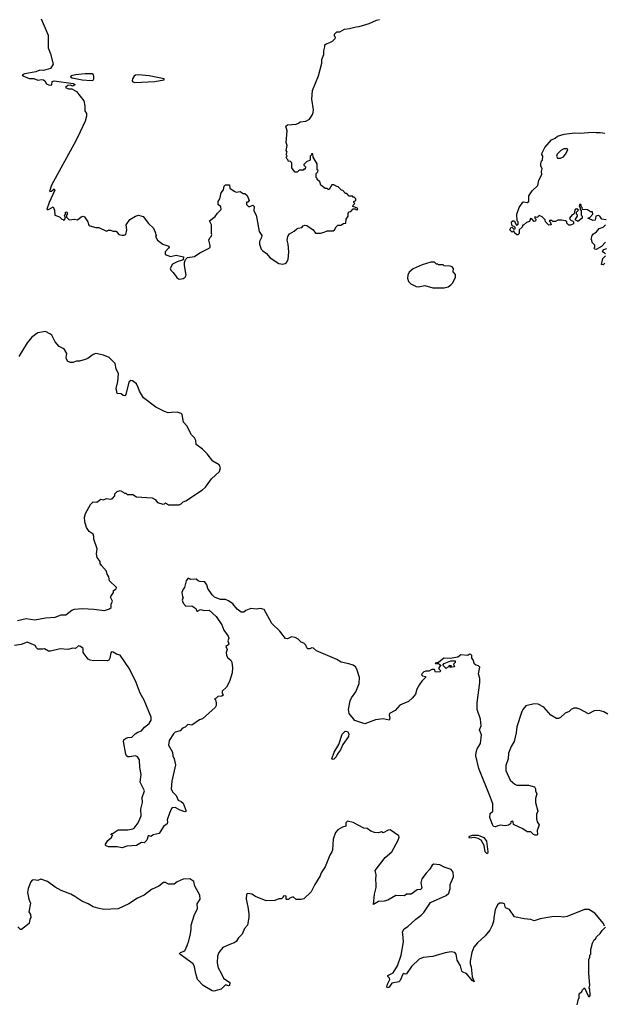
# Model space of a CAD drawing. Extents: x 2220520 to 2384350, y 721165 to 893491.
# Tile 300 of 315: x 2349548 to 2355588, y 838738 to 848915. Entities that reach past the tile are written whole.
import ezdxf

# ---------------------------------------------------------------- set-up
doc = ezdxf.new("R2010")
doc.units = 0

msp = doc.modelspace()

# ---------------------------------------------------------------- linework, layer by layer
at = {"layer": '0CON20XD'}
for points in [[(2349771, 848925), (2349842, 848755), (2349840, 848625), (2349867, 848563), (2349892, 848455), (2349865, 848410), (2349795, 848391), (2349757, 848393), (2349715, 848376), (2349600, 848355), (2349573, 848345), (2349580, 848335), (2349645, 848309), (2349695, 848306), (2349735, 848291), (2349775, 848297), (2349795, 848293), (2349807, 848285), (2349824, 848254), (2349855, 848237), (2349879, 848241), (2349884, 848275), (2349905, 848283), (2350100, 848255), (2350120, 848245), (2350095, 848229), (2350068, 848238), (2350044, 848236), (2350022, 848215), (2350052, 848202), (2350085, 848202), (2350133, 848173), (2350210, 848075), (2350222, 848022), (2350221, 847975), (2350237, 847945), (2350237, 847917), (2350223, 847867), (2350173, 847757), (2350128, 847662), (2349877, 847205), (2349855, 847140), (2349875, 847142), (2349905, 847168), (2349912, 847155), (2349852, 847025), (2349828, 846958), (2349832, 846952), (2349845, 846953), (2349895, 846980), (2349908, 846945), (2349910, 846895), (2349958, 846878), (2349982, 846852), (2349995, 846850), (2350005, 846840), (2350020, 846865), (2350010, 846895), (2350020, 846905), (2350020, 846925), (2350035, 846930), (2350040, 846905), (2350030, 846895), (2350030, 846875), (2350058, 846848), (2350115, 846852), (2350145, 846848), (2350181, 846879), (2350205, 846884), (2350217, 846877), (2350253, 846825), (2350263, 846793), (2350273, 846783), (2350335, 846767), (2350365, 846767), (2350445, 846730), (2350465, 846740), (2350485, 846740), (2350515, 846728), (2350545, 846730), (2350573, 846695), (2350608, 846688), (2350625, 846687), (2350644, 846696), (2350656, 846745), (2350648, 846795), (2350685, 846851), (2350744, 846886), (2350775, 846896), (2350825, 846880), (2350879, 846809), (2350931, 846761), (2350949, 846719), (2350958, 846685), (2350952, 846675), (2350970, 846635), (2351026, 846596), (2351090, 846575), (2351092, 846565), (2351086, 846555), (2351050, 846515), (2351050, 846490), (2351105, 846467), (2351165, 846483), (2351240, 846465), (2351238, 846432), (2351175, 846412), (2351125, 846388), (2351102, 846345), (2351108, 846325), (2351135, 846302), (2351172, 846252), (2351187, 846237), (2351203, 846233), (2351235, 846239), (2351256, 846255), (2351268, 846275), (2351252, 846375), (2351252, 846405), (2351262, 846438), (2351283, 846457), (2351355, 846468), (2351408, 846505), (2351504, 846555), (2351514, 846565), (2351517, 846583), (2351502, 846638), (2351511, 846659), (2351527, 846675), (2351532, 846695), (2351528, 846705), (2351528, 846795), (2351510, 846835), (2351569, 846881), (2351590, 846915), (2351630, 846955), (2351625, 846980), (2351600, 847005), (2351600, 847035), (2351617, 847063), (2351630, 847125), (2351652, 847158), (2351660, 847195), (2351675, 847210), (2351715, 847210), (2351720, 847175), (2351762, 847142), (2351785, 847132), (2351825, 847140), (2351855, 847120), (2351875, 847120), (2351898, 847098), (2351920, 847045), (2351905, 847030), (2351892, 847028), (2351890, 847005), (2351913, 846983), (2351927, 846983), (2351955, 847000), (2351970, 846985), (2351968, 846938), (2351990, 846895), (2351999, 846859), (2352021, 846725), (2352048, 846685), (2352046, 846664), (2352026, 846624), (2352026, 846595), (2352044, 846545), (2352060, 846525), (2352098, 846498), (2352136, 846455), (2352225, 846396), (2352265, 846389), (2352292, 846395), (2352306, 846405), (2352320, 846435), (2352329, 846515), (2352322, 846595), (2352310, 846635), (2352318, 846675), (2352335, 846702), (2352385, 846728), (2352410, 846755), (2352425, 846762)], [(2352425, 846762), (2352462, 846768), (2352477, 846783), (2352495, 846790), (2352515, 846789), (2352580, 846745), (2352605, 846710), (2352655, 846708), (2352695, 846718), (2352725, 846732), (2352785, 846733), (2352802, 846745), (2352818, 846775), (2352835, 846790), (2352867, 846793), (2352895, 846810), (2352918, 846812), (2352920, 846855), (2352940, 846885), (2352940, 846915), (2352952, 846928), (2352968, 846932), (2352995, 846960), (2353015, 846960), (2353025, 846950), (2353040, 846955), (2353038, 846968), (2352990, 846985), (2352992, 846998), (2353010, 847015), (2353000, 847025), (2353000, 847035), (2353020, 847045), (2353020, 847065), (2353005, 847080), (2352995, 847080), (2352985, 847090), (2352952, 847092), (2352928, 847118), (2352915, 847120), (2352885, 847150), (2352872, 847152), (2352838, 847188), (2352825, 847190), (2352795, 847210), (2352772, 847208), (2352745, 847160), (2352735, 847160), (2352725, 847170), (2352705, 847170), (2352660, 847205), (2352648, 847238), (2352620, 847265), (2352620, 847275), (2352610, 847285), (2352610, 847325), (2352628, 847342), (2352630, 847355), (2352620, 847365), (2352620, 847425), (2352580, 847495), (2352578, 847528), (2352562, 847528), (2352560, 847515), (2352550, 847505), (2352550, 847465), (2352510, 847445), (2352482, 847418), (2352482, 847412), (2352500, 847395), (2352498, 847372), (2352485, 847370), (2352475, 847360), (2352435, 847360), (2352415, 847340), (2352395, 847340), (2352372, 847362), (2352360, 847385), (2352360, 847435), (2352345, 847450), (2352322, 847452), (2352320, 847465), (2352310, 847475), (2352302, 847495), (2352310, 847505), (2352302, 847525), (2352310, 847545), (2352300, 847565), (2352310, 847615), (2352302, 847645), (2352310, 847765), (2352297, 847815), (2352315, 847830), (2352405, 847837), (2352430, 847845), (2352445, 847860), (2352505, 847868), (2352543, 847887), (2352571, 847929), (2352580, 847955), (2352583, 847985), (2352567, 848095), (2352574, 848185), (2352636, 848334), (2352669, 848465), (2352668, 848505), (2352691, 848555), (2352691, 848595), (2352702, 848635), (2352700, 848655), (2352713, 848667), (2352752, 848678), (2352780, 848695), (2352808, 848722), (2352810, 848735), (2352800, 848745), (2352800, 848765), (2352825, 848790), (2352855, 848790), (2352903, 848817), (2352955, 848823), (2353025, 848842), (2353056, 848844), (2353160, 848875), (2353235, 848912), (2353265, 848918)], [(2350285, 848286), (2350305, 848290), (2350315, 848305), (2350315, 848328), (2350310, 848345), (2350295, 848355), (2350225, 848355), (2350123, 848345), (2350080, 848335), (2350071, 848325), (2350091, 848315), (2350194, 848295), (2350285, 848286)], [(2350737, 848267), (2350945, 848275), (2351037, 848293), (2351042, 848295), (2351040, 848305), (2350885, 848334), (2350775, 848345), (2350745, 848341), (2350729, 848331), (2350712, 848305), (2350708, 848285), (2350715, 848273), (2350737, 848267)], [(2355608, 846848), (2355562, 846852), (2355543, 846883), (2355525, 846892), (2355500, 846885), (2355495, 846842), (2355465, 846840), (2355458, 846848), (2355422, 846862), (2355422, 846868), (2355438, 846872), (2355470, 846905), (2355468, 846928), (2355445, 846930), (2355415, 846950), (2355362, 846952), (2355360, 846975), (2355350, 846985), (2355348, 846998), (2355335, 847010), (2355330, 846985), (2355340, 846975), (2355340, 846955), (2355350, 846945), (2355350, 846895), (2355360, 846885), (2355360, 846865), (2355315, 846830), (2355308, 846838), (2355292, 846842), (2355290, 846855), (2355310, 846885), (2355310, 846895), (2355300, 846905), (2355300, 846925), (2355320, 846945), (2355305, 846960), (2355292, 846958), (2355283, 846947), (2355278, 846912), (2355268, 846902), (2355255, 846900), (2355230, 846865), (2355232, 846852), (2355245, 846840), (2355258, 846838), (2355270, 846825), (2355270, 846805), (2355238, 846792), (2355222, 846792), (2355202, 846812), (2355200, 846825), (2355188, 846838), (2355145, 846842), (2355108, 846842), (2355085, 846830), (2355055, 846830), (2355045, 846840), (2355025, 846840), (2355020, 846835), (2355030, 846825), (2355040, 846795), (2355015, 846793), (2354980, 846825), (2354978, 846848), (2354948, 846878), (2354915, 846890), (2354895, 846870), (2354872, 846878), (2354870, 846865), (2354880, 846855), (2354877, 846833), (2354865, 846830), (2354838, 846858), (2354825, 846860), (2354815, 846830), (2354785, 846820), (2354755, 846790), (2354745, 846790), (2354738, 846772), (2354708, 846742), (2354710, 846705), (2354695, 846690), (2354685, 846690), (2354662, 846712), (2354658, 846728), (2354645, 846730), (2354635, 846720), (2354612, 846745), (2354625, 846770), (2354638, 846768), (2354655, 846750), (2354668, 846752), (2354668, 846768), (2354658, 846778), (2354642, 846782), (2354633, 846793), (2354630, 846825), (2354643, 846837), (2354657, 846837), (2354682, 846792), (2354698, 846802), (2354698, 846825), (2354688, 846838), (2354684, 846905), (2354710, 846975), (2354745, 847028), (2354755, 847032), (2354793, 847027), (2354810, 847035), (2354810, 847095), (2354843, 847145), (2354900, 847200), (2354912, 847255), (2354943, 847315), (2354940, 847345), (2354947, 847375), (2354932, 847405), (2354931, 847425), (2354940, 847455), (2354950, 847465), (2354952, 847505), (2354943, 847523), (2354945, 847539), (2354975, 847594), (2355042, 847675), (2355080, 847690), (2355105, 847710), (2355175, 847732), (2355285, 847747), (2355332, 847742), (2355474, 847754), (2355505, 847748), (2355545, 847751), (2355595, 847744)], [(2355135, 847483), (2355165, 847498), (2355188, 847525), (2355208, 847565), (2355210, 847575), (2355205, 847580), (2355171, 847579), (2355140, 847565), (2355100, 847525), (2355093, 847505), (2355104, 847484), (2355135, 847483)], [(2355600, 846615), (2355558, 846572), (2355505, 846540), (2355492, 846542), (2355480, 846555), (2355490, 846565), (2355490, 846585), (2355462, 846612), (2355460, 846635), (2355452, 846645), (2355462, 846685), (2355477, 846703), (2355509, 846721), (2355534, 846756), (2355575, 846772), (2355600, 846795)], [(2355600, 846495), (2355570, 846515), (2355573, 846527), (2355585, 846540), (2355615, 846550)], [(2355595, 846400), (2355575, 846380), (2355560, 846385), (2355573, 846447), (2355600, 846475)], [(2353815, 846143), (2353935, 846144), (2353975, 846154), (2354002, 846175), (2354022, 846195), (2354052, 846255), (2354052, 846282), (2354028, 846308), (2354030, 846345), (2354015, 846360), (2353997, 846367), (2353935, 846372), (2353925, 846380), (2353875, 846380), (2353868, 846388), (2353855, 846390), (2353835, 846410), (2353795, 846410), (2353705, 846380), (2353615, 846339), (2353573, 846307), (2353558, 846275), (2353554, 846245), (2353565, 846210), (2353590, 846185), (2353645, 846158), (2353665, 846154), (2353733, 846167), (2353815, 846143)], [(2349525, 842704), (2349615, 842726), (2349705, 842711), (2349815, 842734), (2349915, 842741), (2349975, 842763), (2350025, 842764), (2350085, 842812), (2350113, 842823), (2350195, 842828), (2350315, 842823), (2350425, 842809), (2350475, 842827), (2350491, 842839), (2350492, 842875), (2350506, 842905), (2350487, 842945), (2350488, 842955), (2350517, 842993), (2350518, 843015), (2350546, 843034), (2350547, 843045), (2350477, 843115), (2350470, 843155), (2350451, 843185), (2350443, 843215), (2350392, 843275), (2350380, 843295), (2350380, 843315), (2350348, 843355), (2350342, 843395), (2350347, 843445), (2350313, 843545), (2350313, 843575), (2350305, 843598), (2350266, 843626), (2350238, 843668), (2350221, 843725), (2350217, 843775), (2350229, 843811), (2350280, 843905), (2350305, 843933), (2350345, 843930), (2350385, 843958), (2350415, 843952), (2350444, 843966), (2350485, 843960), (2350505, 843968), (2350530, 843995), (2350530, 844015), (2350555, 844040), (2350585, 844048), (2350635, 844020), (2350645, 844020), (2350658, 844008), (2350715, 844007), (2350755, 843982), (2350915, 843972), (2350946, 843956), (2350972, 843925), (2351025, 843908), (2351045, 843910), (2351055, 843920), (2351085, 843900), (2351195, 843900), (2351215, 843910), (2351238, 843932), (2351265, 843941), (2351436, 844055), (2351469, 844085), (2351530, 844170), (2351613, 844245), (2351623, 844285), (2351607, 844315), (2351542, 844352), (2351485, 844429), (2351435, 844476), (2351370, 844525), (2351368, 844565), (2351355, 844592), (2351324, 844624), (2351276, 844716), (2351239, 844755), (2351226, 844836), (2351215, 844846), (2351175, 844858), (2351115, 844854), (2351083, 844853), (2351044, 844864), (2350955, 844912), (2350827, 845007), (2350784, 845075), (2350773, 845115), (2350755, 845150), (2350714, 845184), (2350695, 845186), (2350675, 845170), (2350645, 845040), (2350635, 845028), (2350615, 845030), (2350595, 845048), (2350555, 845050), (2350543, 845105), (2350563, 845177), (2350570, 845255), (2350546, 845305), (2350535, 845362), (2350472, 845425), (2350415, 845449), (2350335, 845464), (2350305, 845454), (2350250, 845415), (2350225, 845404), (2350165, 845387), (2350135, 845387), (2350095, 845371), (2350071, 845371), (2350045, 845383), (2350032, 845405), (2350028, 845425), (2350036, 845465), (2350011, 845505), (2349998, 845518), (2349956, 845536), (2349915, 845585), (2349879, 845655), (2349860, 845670), (2349815, 845691), (2349735, 845677), (2349672, 845635), (2349624, 845576), (2349540, 845435)], [(2353021, 841969), (2353054, 842055), (2353058, 842115), (2353032, 842202), (2353017, 842225), (2352995, 842243), (2352949, 842259), (2352870, 842275), (2352825, 842302), (2352613, 842393), (2352585, 842420), (2352565, 842422), (2352545, 842412), (2352525, 842412), (2352514, 842424), (2352505, 842450), (2352485, 842470), (2352455, 842480), (2352425, 842512), (2352395, 842528), (2352355, 842537), (2352315, 842517), (2352295, 842518), (2352234, 842594), (2352154, 842674), (2352075, 842818), (2352035, 842828), (2351995, 842822), (2351935, 842828), (2351883, 842807), (2351865, 842792), (2351835, 842792), (2351794, 842824), (2351749, 842879), (2351705, 842908), (2351675, 842922), (2351624, 842924), (2351562, 842945), (2351535, 842972), (2351492, 843035), (2351482, 843075), (2351460, 843105), (2351408, 843108), (2351390, 843115), (2351372, 843132), (2351315, 843130), (2351295, 843140), (2351285, 843140), (2351268, 843115), (2351252, 843048), (2351235, 843030), (2351222, 842995), (2351230, 842955), (2351238, 842945), (2351228, 842915), (2351238, 842885), (2351265, 842852), (2351327, 842857), (2351368, 842828), (2351375, 842810), (2351385, 842802), (2351415, 842818), (2351455, 842808), (2351505, 842812), (2351578, 842745), (2351635, 842660), (2351657, 842605), (2351701, 842545), (2351707, 842523), (2351698, 842495), (2351710, 842465), (2351706, 842454), (2351678, 842435), (2351692, 842405), (2351682, 842375), (2351683, 842347), (2351694, 842324), (2351728, 842295), (2351738, 842275), (2351748, 842215), (2351742, 842165), (2351716, 842075), (2351684, 842016), (2351638, 841975), (2351638, 841958), (2351650, 841935), (2351635, 841922), (2351595, 841918), (2351578, 841902), (2351560, 841895), (2351570, 841885), (2351578, 841855), (2351577, 841825), (2351567, 841805), (2351435, 841690), (2351405, 841680), (2351325, 841623), (2351285, 841629), (2351256, 841604), (2351229, 841591), (2351204, 841566), (2351155, 841551), (2351136, 841535), (2351092, 841465), (2351086, 841415), (2351125, 841345), (2351131, 841305), (2351144, 841275), (2351159, 841215), (2351119, 841045), (2351111, 840965), (2351126, 840936), (2351164, 840895), (2351185, 840847), (2351215, 840833), (2351235, 840817), (2351267, 840733), (2351255, 840728), (2351205, 840746), (2351155, 840774), (2351125, 840770), (2351115, 840762), (2351096, 840714), (2351073, 840645), (2351076, 840625), (2351070, 840605), (2351033, 840575), (2350988, 840505), (2350925, 840490), (2350905, 840472), (2350885, 840480), (2350875, 840478), (2350862, 840435), (2350835, 840408), (2350805, 840412), (2350755, 840379), (2350705, 840377), (2350655, 840373), (2350605, 840354), (2350555, 840367), (2350465, 840367), (2350440, 840375), (2350430, 840385), (2350457, 840433), (2350500, 840465), (2350500, 840475), (2350510, 840485), (2350490, 840495), (2350500, 840505), (2350515, 840508), (2350565, 840541), (2350665, 840541), (2350715, 840551), (2350730, 840560), (2350770, 840615), (2350802, 840685), (2350800, 840755), (2350816, 840824), (2350813, 840875), (2350838, 840945), (2350791, 841035), (2350802, 841115), (2350788, 841185), (2350786, 841265), (2350765, 841295), (2350745, 841308), (2350685, 841295), (2350665, 841297), (2350652, 841305), (2350643, 841325), (2350621, 841455), (2350625, 841472), (2350641, 841485), (2350665, 841495), (2350705, 841498), (2350742, 841535), (2350769, 841551), (2350805, 841564), (2350838, 841602), (2350885, 841640), (2350906, 841674), (2350905, 841706), (2350835, 841882), (2350791, 841955), (2350752, 842065), (2350682, 842205), (2350585, 842348), (2350548, 842358), (2350515, 842378), (2350495, 842380), (2350488, 842372), (2350480, 842315), (2350470, 842295), (2350455, 842290), (2350405, 842293), (2350315, 842288), (2350275, 842294), (2350255, 842304), (2350204, 842375), (2350203, 842415), (2350175, 842437), (2350155, 842442), (2350125, 842417), (2350095, 842420), (2350045, 842407), (2349965, 842414), (2349865, 842388), (2349845, 842389), (2349805, 842412), (2349785, 842408), (2349735, 842410), (2349722, 842422), (2349708, 842448), (2349625, 842480), (2349564, 842456), (2349495, 842446)], [(2355625, 841737), (2355585, 841761), (2355536, 841776), (2355485, 841771), (2355425, 841741), (2355335, 841789), (2355305, 841799), (2355275, 841799), (2355247, 841785), (2355225, 841764), (2355184, 841746), (2355135, 841703), (2355115, 841694), (2355095, 841693), (2355035, 841728), (2354965, 841811), (2354905, 841842), (2354865, 841844), (2354776, 841824), (2354746, 841785), (2354734, 841756), (2354683, 841605), (2354677, 841543), (2354658, 841455), (2354626, 841404), (2354599, 841335), (2354594, 841275), (2354570, 841205), (2354571, 841155), (2354616, 841056), (2354665, 841014), (2354686, 841004), (2354805, 841003), (2354866, 840986), (2354878, 840965), (2354878, 840945), (2354890, 840915), (2354878, 840865), (2354878, 840825), (2354900, 840735), (2354888, 840705), (2354888, 840655), (2354894, 840625), (2354914, 840594), (2354896, 840535), (2354899, 840495), (2354894, 840486), (2354875, 840487), (2354856, 840495), (2354830, 840520), (2354790, 840520), (2354745, 840551), (2354650, 840595), (2354648, 840625), (2354635, 840630), (2354622, 840625), (2354618, 840602), (2354599, 840591), (2354565, 840584), (2354515, 840590), (2354488, 840582), (2354465, 840572), (2354445, 840577), (2354432, 840595), (2354405, 840670), (2354408, 840712), (2354437, 840735), (2354435, 840810), (2354414, 840875), (2354291, 841175), (2354261, 841305), (2354264, 841344), (2354275, 841378), (2354309, 841435), (2354320, 841525), (2354300, 841575), (2354316, 841615), (2354309, 841685), (2354274, 841785), (2354274, 841854), (2354302, 842065), (2354302, 842105), (2354290, 842155), (2354302, 842222), (2354287, 842237), (2354263, 842243), (2354248, 842255), (2354235, 842300), (2354220, 842315), (2354218, 842345), (2354210, 842355), (2354195, 842358), (2354178, 842342), (2354105, 842350), (2354075, 842328), (2354055, 842322), (2353995, 842312), (2353930, 842315), (2353875, 842270), (2353840, 842265), (2353845, 842260), (2353875, 842260), (2353885, 842250), (2353898, 842248), (2353880, 842215), (2353880, 842205), (2353900, 842185), (2353890, 842175), (2353845, 842170), (2353835, 842200), (2353805, 842200), (2353775, 842180), (2353745, 842182), (2353722, 842175), (2353702, 842155), (2353700, 842145), (2353710, 842135), (2353740, 842125), (2353742, 842115), (2353702, 842078), (2353678, 842045), (2353652, 841995), (2353636, 841944), (2353608, 841905), (2353565, 841868), (2353475, 841829), (2353427, 841775), (2353368, 841745), (2353364, 841726), (2353371, 841695), (2353364, 841676), (2353305, 841688), (2353225, 841680), (2353115, 841638), (2353010, 841670), (2352952, 841745), (2352944, 841785), (2352963, 841875), (2352977, 841905), (2353021, 841969)], [(2353955, 842210), (2353920, 842245), (2353935, 842260), (2354003, 842287), (2354048, 842288), (2354048, 842272), (2354030, 842255), (2354040, 842225), (2353995, 842220), (2353992, 842228), (2354010, 842235), (2353985, 842240), (2353978, 842222), (2353965, 842220), (2353955, 842210)], [(2352777, 841267), (2352774, 841275), (2352798, 841345), (2352844, 841425), (2352880, 841530), (2352909, 841561), (2352935, 841558), (2352948, 841535), (2352945, 841505), (2352888, 841425), (2352863, 841367), (2352832, 841328), (2352817, 841295), (2352795, 841273), (2352777, 841267)], [(2355590, 839545), (2355580, 839575), (2355489, 839679), (2355427, 839717), (2355385, 839718), (2355203, 839647), (2355165, 839640), (2355115, 839646), (2355045, 839641), (2354925, 839620), (2354865, 839600), (2354830, 839615), (2354762, 839622), (2354662, 839642), (2354608, 839718), (2354567, 839737), (2354558, 839775), (2354535, 839783), (2354505, 839783), (2354485, 839767), (2354461, 839715), (2354449, 839655), (2354444, 839595), (2354428, 839552), (2354404, 839506), (2354357, 839445), (2354277, 839373), (2354241, 839329), (2354219, 839275), (2354202, 839185), (2354201, 839155), (2354211, 839125), (2354222, 839022), (2354245, 838972), (2354224, 838984), (2354165, 839058), (2354125, 839070), (2354115, 839080), (2354102, 839135), (2354068, 839195), (2354058, 839258), (2354044, 839274), (2354005, 839281), (2353945, 839271), (2353816, 839234), (2353715, 839223), (2353675, 839203), (2353595, 839128), (2353546, 839054), (2353535, 839048), (2353515, 839057), (2353505, 839050), (2353478, 838985), (2353465, 838972), (2353392, 838958), (2353365, 838917), (2353345, 838908), (2353341, 838915), (2353349, 838945), (2353373, 838995), (2353369, 839009), (2353350, 839025), (2353352, 839035), (2353408, 839065), (2353450, 839135), (2353490, 839245), (2353513, 839385), (2353507, 839463), (2353504, 839486), (2353521, 839519), (2353559, 839541), (2353642, 839618), (2353695, 839658), (2353725, 839688), (2353791, 839789), (2353955, 839862), (2353982, 839888), (2353994, 839934), (2353994, 839975), (2354029, 840055), (2354026, 840105), (2354005, 840130), (2353935, 840154), (2353889, 840179), (2353822, 840185), (2353809, 840175), (2353786, 840135), (2353746, 840095), (2353704, 840035), (2353693, 839995), (2353702, 839938), (2353690, 839925), (2353655, 839920), (2353592, 839878), (2353543, 839877), (2353525, 839860), (2353435, 839862), (2353350, 839815), (2353313, 839803), (2353255, 839800), (2353205, 839770), (2353213, 839875), (2353230, 839945), (2353232, 839985), (2353228, 840025), (2353232, 840075), (2353222, 840122), (2353324, 840256), (2353393, 840315), (2353460, 840435), (2353470, 840465), (2353465, 840480), (2353375, 840540), (2353355, 840538), (2353305, 840510), (2353285, 840520), (2353255, 840512), (2353213, 840513), (2353175, 840528), (2353137, 840557), (2353105, 840560), (2352995, 840618), (2352935, 840632), (2352918, 840615), (2352919, 840581), (2352882, 840568), (2352835, 840540), (2352810, 840515), (2352788, 840445), (2352780, 840335), (2352774, 840315), (2352752, 840278), (2352705, 840158), (2352664, 840096), (2352653, 840065), (2352597, 839975), (2352559, 839901), (2352485, 839830), (2352455, 839820), (2352405, 839820), (2352375, 839848), (2352340, 839835), (2352325, 839820), (2352305, 839820), (2352300, 839825), (2352300, 839855), (2352295, 839858), (2352270, 839855), (2352270, 839845), (2352252, 839828), (2352225, 839828), (2352185, 839812), (2352095, 839808), (2351985, 839852), (2351945, 839878), (2351905, 839882), (2351890, 839875), (2351888, 839825), (2351906, 839746), (2351914, 839674), (2351914, 839635), (2351900, 839555), (2351869, 839521), (2351845, 839462), (2351808, 839425), (2351785, 839388), (2351765, 839373), (2351725, 839361), (2351646, 839324), (2351605, 839272), (2351590, 839235), (2351588, 839168), (2351597, 839115), (2351631, 839061), (2351655, 839008), (2351718, 838965), (2351717, 838933), (2351705, 838930), (2351675, 838940), (2351630, 838895), (2351555, 838874), (2351535, 838876), (2351442, 838932), (2351386, 838996), (2351367, 839055), (2351354, 839125), (2351339, 839155), (2351202, 839255), (2351200, 839265), (2351210, 839275), (2351255, 839290), (2351277, 839345), (2351296, 839394), (2351313, 839467), (2351320, 839515), (2351318, 839555), (2351350, 839655), (2351385, 839730), (2351383, 839777), (2351414, 839825), (2351408, 839865), (2351358, 839958), (2351346, 840006), (2351305, 840034), (2351235, 840032), (2351175, 840004), (2351145, 839980), (2351085, 839981), (2351055, 839996), (2351034, 839996), (2350985, 839959), (2350911, 839925), (2350835, 839866), (2350764, 839836), (2350674, 839776), (2350565, 839724), (2350415, 839717), (2350355, 839731), (2350306, 839746), (2350255, 839777), (2350188, 839805), (2350117, 839853), (2350075, 839878), (2349975, 839915), (2349915, 839949), (2349835, 840008), (2349765, 840030), (2349735, 840017), (2349695, 840025), (2349675, 840020), (2349663, 840005), (2349636, 839936), (2349629, 839895), (2349641, 839825), (2349658, 839785), (2349643, 839695), (2349659, 839665), (2349663, 839637), (2349653, 839617), (2349646, 839574), (2349565, 839510), (2349555, 839510), (2349528, 839538)], [(2354375, 840297), (2354359, 840315), (2354348, 840378), (2354315, 840434), (2354285, 840451), (2354245, 840461), (2354195, 840457), (2354191, 840465), (2354196, 840475), (2354225, 840485), (2354285, 840486), (2354345, 840463), (2354370, 840425), (2354384, 840315), (2354382, 840298), (2354375, 840297)], [(2355307, 838733), (2355320, 838795), (2355327, 838803), (2355330, 838845), (2355355, 838870), (2355362, 838888), (2355385, 838910), (2355425, 838820), (2355435, 838820), (2355442, 838828), (2355440, 838895), (2355432, 838905), (2355438, 838935), (2355427, 839055), (2355428, 839202), (2355440, 839225), (2355440, 839245), (2355450, 839255), (2355450, 839305), (2355465, 839370), (2355484, 839406), (2355498, 839415), (2355511, 839439), (2355545, 839470), (2355565, 839500), (2355600, 839535)]]:
    msp.add_lwpolyline(points, dxfattribs=at)

doc.saveas('drawing.dxf')
